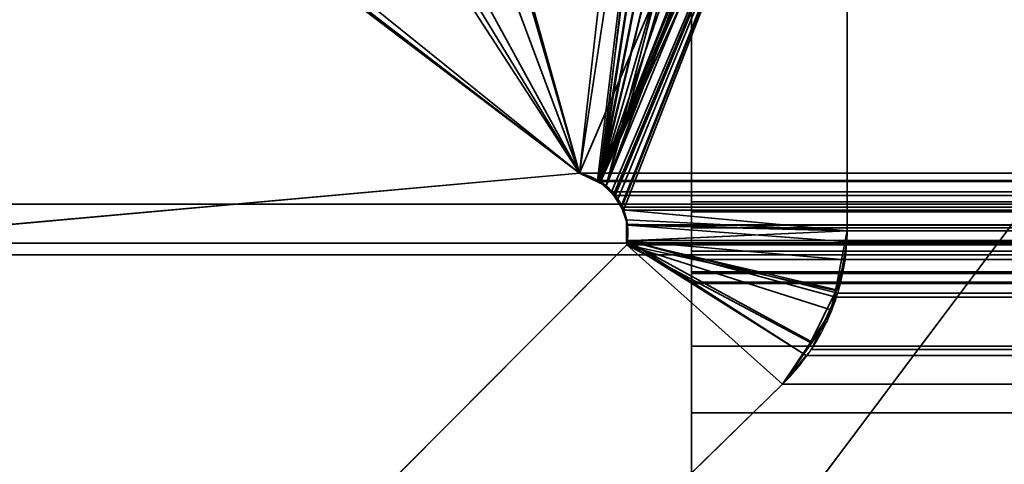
# Model space of a CAD drawing. Header units: millimetres. Extents: x -493 to 6693, y -115 to 135.
# Tile 424 of 656: x 1150 to 1152.93, y 2.24 to 3.56. Entities that reach past the tile are written whole.
import ezdxf

# ---------------------------------------------------------------- set-up
doc = ezdxf.new("R2010")
doc.units = ezdxf.units.MM
doc.layers.add('151', color=7, linetype='Continuous', true_color=0xffffff)

# ---------------------------------------------------------------- blocks, each defined once
blk = doc.blocks.new('UG_SURFACE_002')
at = {"layer": '151', "color": 252, "linetype": 'Continuous', "lineweight": 35}
for points in [[(2042.5, -15, 2200.2499), (2042.5, 125, 2200.2499), (957.5, 125, 2200.2499), (957.5, -15, 2200.2499)], [(1107.5, -15, 2050.2501), (1107.5, 125, 2050.2501), (1892.5, 125, 2050.2501), (1892.5, -15, 2050.2501)]]:
    blk.add_3dface(points, dxfattribs=at)
blk = doc.blocks.new('UG_SURFACE_161')
at = {"layer": '151', "color": 252, "linetype": 'Continuous', "lineweight": 35}
for points in [[(1138, 3.0145, -6.75), (1153, 3.0145, -6.75), (1153, 3.0145, -7.75), (1138, 3.0145, -7.75)], [(1153, 3.0145, -6.75), (1138, 3.0145, -6.75), (1138, -16.9528, -6.75), (1862, -16.9528, -6.75)], [(1138, -16.9528, -7.75), (1138, 3.0145, -7.75), (1153, 3.0145, -7.75)], [(1153, 3.0145, -7.75), (1847, 3.0145, -7.75), (1138, -16.9528, -7.75)], [(1847, 3.0145, -7.75), (1862, 3.0145, -7.75), (1862, -16.9528, -7.75), (1138, -16.9528, -7.75)]]:
    blk.add_3dface(points, dxfattribs=at)
blk = doc.blocks.new('UG_SURFACE_165')
at = {"layer": '151', "color": 7, "linetype": 'Continuous', "lineweight": 35}
for points in [[(1151.7236, 3.0792, 2005.5263), (1152.1037, 4.9952, 2005.1463), (1152.0807, 4.9954, 2005.1694), (1152.0184, 4.9606, 2005.2316)], [(1151.7236, 3.0792, 2005.5263), (1152.1969, 4.9944, 2005.053), (1152.1037, 4.9952, 2005.1463)], [(1152.2492, 4.9939, 2005.0008), (1152.1969, 4.9944, 2005.053), (1151.7236, 3.0792, 2005.5263), (1151.7448, 3.069, 2005.5051)], [(1151.7448, 3.069, 2005.5051), (1152.2958, 4.9673, 2004.9541), (1152.2492, 4.9939, 2005.0008)], [(1152.4173, 4.8558, -7.75), (1151.6658, 3.1071, -7.75), (1151.9408, 4.9099, -7.75), (1152.0177, 4.9668, -7.75)], [(1151.7236, 3.0792, 2005.5263), (1152.0184, 4.9606, 2005.2316), (1151.9574, 4.9264, 2005.2927)], [(1152.4122, 4.8734, 2004.8378), (1152.3666, 4.9269, 2004.8833), (1152.2958, 4.9673, 2004.9541), (1151.7448, 3.069, 2005.5051)], [(1151.278, 4.4379, -7.75), (1151.9408, 4.9099, -7.75), (1151.6658, 3.1071, -7.75)], [(1151.6658, 3.1071, 2005.5842), (1151.9408, 4.9099, 2005.3091), (1151.2886, 4.4518, 2005.9614)], [(1151.9574, 4.9264, 2005.2927), (1151.9408, 4.9099, 2005.3091), (1151.6658, 3.1071, 2005.5842), (1151.7236, 3.0792, 2005.5263)], [(1151.7448, 3.069, 2005.5051), (1152.4198, 4.8573, 2004.8301), (1152.4122, 4.8734, 2004.8378)], [(1152.4173, 4.8558, -7.75), (1152.4377, 4.8271, -7.75), (1151.7245, 3.083, -7.75), (1151.6658, 3.1071, -7.75)], [(1151.7448, 3.069, 2005.5051), (1152.4519, 4.7826, 2004.7982), (1152.4503, 4.793, 2004.7996), (1152.4198, 4.8573, 2004.8301)], [(1151.7245, 3.083, -7.75), (1152.4377, 4.8271, -7.75), (1152.4472, 4.7817, -7.75)], [(1152.4472, 4.7817, -7.75), (1152.4633, 4.7056, -7.75), (1151.7279, 3.0816, -7.75), (1151.7245, 3.083, -7.75)], [(1152.4633, 4.7056, 2004.7867), (1152.4519, 4.7826, 2004.7982), (1151.7448, 3.069, 2005.5051), (1151.7667, 3.0415, 2005.4834)], [(1151.7667, 3.0429, -7.75), (1151.7279, 3.0816, -7.75), (1152.4633, 4.7056, -7.75)], [(1152.4633, 4.7056, -7.75), (1151.7802, 3.0294, -7.75), (1151.7667, 3.0429, -7.75)], [(1151.7667, 3.0415, 2005.4834), (1151.7911, 3.0105, 2005.4588), (1152.4633, 4.7056, 2004.7867)], [(1151.7936, 2.9977, -7.75), (1151.7802, 3.0294, -7.75), (1152.4633, 4.7056, -7.75), (1152.4633, 2.935, -7.75)], [(1152.4633, 2.935, 2004.7867), (1152.4633, 4.7056, 2004.7867), (1151.7911, 3.0105, 2005.4588), (1151.795, 2.998, 2005.455)], [(1152.4633, 4.7056, 2004.7867), (1152.4633, 2.935, 2004.7867), (1152.4633, 2.935, -7.75), (1152.4633, 4.7056, -7.75)], [(1151.2886, 4.4518, 2005.9614), (1150.9488, 4.2131, 2006.3012), (1151.6658, 3.1071, 2005.5842)], [(1151.6658, 3.1071, -7.75), (1150.9825, 4.2275, -7.75), (1151.278, 4.4379, -7.75)], [(1150.3707, 4.0877, -7.75), (1150.9825, 4.2275, -7.75), (1151.6658, 3.1071, -7.75)], [(1151.6658, 3.1071, 2005.5842), (1150.9488, 4.2131, 2006.3012), (1150.375, 4.1452, 2006.875)], [(1150.375, 4.1452, 2006.875), (1149.5408, 4.0464, 2007.7093), (1148.9632, 2.8635, 2008.287), (1151.6658, 3.1071, 2005.5842)], [(1151.6658, 3.1071, -7.75), (1148.9632, 2.8635, -7.75), (1149.9634, 3.9946, -7.75), (1150.3707, 4.0877, -7.75)], [(1148.9632, 2.8635, -7.75), (1151.6658, 3.1071, -7.75), (1151.6658, 3.1071, 2005.5842), (1148.9632, 2.8635, 2008.287)], [(1151.6658, 3.1071, -7.75), (1151.7245, 3.083, -7.75), (1151.7236, 3.0792, 2005.5263)], [(1151.7236, 3.0792, 2005.5263), (1151.6658, 3.1071, 2005.5842), (1151.6658, 3.1071, -7.75)], [(1151.7448, 3.069, 2005.5051), (1151.7236, 3.0792, 2005.5263), (1151.7245, 3.083, -7.75)], [(1151.7245, 3.083, -7.75), (1151.7279, 3.0816, -7.75), (1151.7667, 3.0415, 2005.4834)], [(1151.7667, 3.0415, 2005.4834), (1151.7448, 3.069, 2005.5051), (1151.7245, 3.083, -7.75)], [(1151.7279, 3.0816, -7.75), (1151.7667, 3.0429, -7.75), (1151.7667, 3.0415, 2005.4834)], [(1151.7667, 3.0429, -7.75), (1151.7802, 3.0294, -7.75), (1151.795, 2.998, 2005.455)], [(1151.795, 2.998, 2005.455), (1151.7911, 3.0105, 2005.4588), (1151.7667, 3.0429, -7.75)], [(1151.7911, 3.0105, 2005.4588), (1151.7667, 3.0415, 2005.4834), (1151.7667, 3.0429, -7.75)], [(1151.7802, 3.0294, -7.75), (1151.7936, 2.9977, -7.75), (1151.795, 2.998, 2005.455)], [(1151.8083, 2.9554, 2005.4417), (1151.795, 2.998, 2005.455), (1151.7936, 2.9977, -7.75)], [(1152.4633, 2.935, -7.75), (1151.806, 2.9681, -7.75), (1151.7936, 2.9977, -7.75)], [(1151.8083, 2.9554, 2005.4417), (1151.7936, 2.9977, -7.75), (1151.806, 2.9681, -7.75)], [(1151.795, 2.998, 2005.455), (1151.8083, 2.9554, 2005.4417), (1152.4633, 2.935, 2004.7867)], [(1151.8061, 2.9526, -7.75), (1151.806, 2.9681, -7.75), (1152.4633, 2.935, -7.75)], [(1151.8083, 2.9554, 2005.4417), (1151.806, 2.9681, -7.75), (1151.8061, 2.9526, -7.75)], [(1151.8061, 2.9526, -7.75), (1151.8083, 2.9526, 2005.4417), (1151.8083, 2.9554, 2005.4417)], [(1151.8062, 2.9051, -7.75), (1151.8061, 2.9526, -7.75), (1152.4633, 2.935, -7.75)], [(1151.8083, 2.9526, 2005.4417), (1151.8061, 2.9526, -7.75), (1151.8062, 2.9051, -7.75)], [(1151.8062, 2.9051, -7.75), (1151.8083, 2.9051, 2005.4417), (1151.8083, 2.9526, 2005.4417)], [(1152.4633, 2.935, -7.75), (1152.4292, 2.7578, -7.75), (1151.8064, 2.8936, -7.75), (1151.8062, 2.9051, -7.75)], [(1152.4633, 2.935, 2004.7867), (1151.8083, 2.9554, 2005.4417), (1151.8083, 2.9526, 2005.4417), (1151.8083, 2.9051, 2005.4417)], [(1152.4575, 2.8494, 2004.7925), (1152.4633, 2.935, 2004.7867), (1151.8083, 2.9051, 2005.4417)], [(1152.4292, 2.7578, -7.75), (1152.4633, 2.935, -7.75), (1152.4633, 2.935, 2004.7867)], [(1152.4633, 2.935, 2004.7867), (1152.4575, 2.8494, 2004.7925), (1152.4292, 2.7578, -7.75)], [(1152.2712, 2.4787, -7.75), (1151.0229, 1.2621, -7.75), (1150.5557, 1.6395, -7.75), (1151.8064, 2.8936, -7.75)], [(1151.0229, 1.2621, 2006.227), (1152.2712, 2.4787, 2004.9789), (1151.8064, 2.8936, 2005.4436), (1150.5557, 1.6395, 2006.6943)], [(1151.8064, 2.8936, -7.75), (1150.5557, 1.6395, -7.75), (1150.5557, 1.6395, 2006.6943), (1151.8064, 2.8936, 2005.4436)], [(1151.8083, 2.9049, 2005.4417), (1151.8062, 2.9051, -7.75), (1151.8064, 2.8936, -7.75)], [(1151.8083, 2.9049, 2005.4417), (1151.8083, 2.9051, 2005.4417), (1151.8062, 2.9051, -7.75)], [(1151.8083, 2.9049, 2005.4417), (1151.8064, 2.8936, 2005.4436), (1152.2712, 2.4787, 2004.9789), (1152.3596, 2.6037, 2004.8904)], [(1151.8064, 2.8936, -7.75), (1151.8064, 2.8936, 2005.4436), (1151.8083, 2.9049, 2005.4417)], [(1151.8064, 2.8936, -7.75), (1152.354, 2.6031, -7.75), (1152.2712, 2.4787, -7.75)], [(1151.8064, 2.8936, -7.75), (1152.4179, 2.6987, -7.75), (1152.354, 2.6031, -7.75)], [(1152.4292, 2.7578, -7.75), (1152.4179, 2.6987, -7.75), (1151.8064, 2.8936, -7.75)], [(1151.8083, 2.9051, 2005.4417), (1151.8083, 2.9049, 2005.4417), (1152.4314, 2.7599, 2004.8187), (1152.4575, 2.8494, 2004.7925)], [(1152.3596, 2.6037, 2004.8904), (1152.4038, 2.6663, 2004.8461), (1152.4314, 2.7599, 2004.8187), (1151.8083, 2.9049, 2005.4417)], [(1152.4575, 2.8494, 2004.7925), (1152.4314, 2.7599, 2004.8187), (1152.4292, 2.7578, -7.75)], [(1152.354, 2.6031, -7.75), (1152.4179, 2.6987, -7.75), (1152.4314, 2.7599, 2004.8187)], [(1152.4314, 2.7599, 2004.8187), (1152.4038, 2.6663, 2004.8461), (1152.354, 2.6031, -7.75)], [(1152.4179, 2.6987, -7.75), (1152.4292, 2.7578, -7.75), (1152.4314, 2.7599, 2004.8187)], [(1152.4038, 2.6663, 2004.8461), (1152.3596, 2.6037, 2004.8904), (1152.354, 2.6031, -7.75)], [(1152.2712, 2.4787, -7.75), (1152.354, 2.6031, -7.75), (1152.3596, 2.6037, 2004.8904)], [(1152.3596, 2.6037, 2004.8904), (1152.2712, 2.4787, 2004.9789), (1152.2712, 2.4787, -7.75)], [(1152.2712, 2.4787, 2004.9789), (1151.0229, 1.2621, 2006.227), (1151.0229, 1.2621, -7.75), (1152.2712, 2.4787, -7.75)]]:
    blk.add_3dface(points, dxfattribs=at)
blk = doc.blocks.new('UG_SURFACE_166')
at = {"layer": '151', "color": 7, "linetype": 'Continuous', "lineweight": 35}
for points in [[(1152.102, 4.9947, 2005.1479), (1152.1302, 5.0049, 2005.1198), (1152.1933, 4.9969, 2005.0566), (1151.7272, 3.082, 2005.5227)], [(1152.1933, 4.9969, 2005.0566), (1152.2685, 4.9874, 2004.9815), (1152.2844, 4.9777, 2004.9655), (1151.7272, 3.082, 2005.5227)], [(1151.7272, 3.082, 2005.5227), (1152.0171, 4.964, 2005.2328), (1152.102, 4.9947, 2005.1479)], [(1862.175, 1.6459, 2019.4249), (1862.1284, 4.9608, 2019.3784), (1137.8716, 4.9608, 2019.3784), (1137.825, 1.6459, 2019.4249)], [(1152.2844, 4.9777, 2004.9655), (1152.3666, 4.9269, 2004.8833), (1151.7272, 3.082, 2005.5227)], [(1151.7272, 3.082, 2005.5227), (1151.9408, 4.9099, 2005.3091), (1151.9947, 4.9558, 2005.2552), (1152.0171, 4.964, 2005.2328)], [(1151.7192, 3.0853, 2005.5308), (1151.6658, 3.1071, 2005.5842), (1151.8644, 4.8542, 2005.3856), (1151.9408, 4.9099, 2005.3091)], [(1151.9408, 4.9099, 2005.3091), (1151.7272, 3.082, 2005.5227), (1151.7192, 3.0853, 2005.5308)], [(1151.7272, 3.082, 2005.5227), (1152.3666, 4.9269, 2004.8833), (1152.4125, 4.873, 2004.8375), (1152.4235, 4.8483, 2004.8265)], [(1151.1943, 4.366, 2006.0556), (1151.8644, 4.8542, 2005.3856), (1151.6658, 3.1071, 2005.5842)], [(1151.7272, 3.082, 2005.5227), (1152.4235, 4.8483, 2004.8265), (1152.4541, 4.7791, 2004.7958), (1152.4563, 4.7623, 2004.7936)], [(1152.4563, 4.7623, 2004.7936), (1152.4633, 4.7056, 2004.7867), (1151.7609, 3.0511, 2005.4891), (1151.7272, 3.082, 2005.5227)], [(1152.4633, 4.7056, 2004.7867), (1151.7719, 3.041, 2005.4781), (1151.7609, 3.0511, 2005.4891)], [(1151.792, 3.006, 2005.4581), (1151.7719, 3.041, 2005.4781), (1152.4633, 4.7056, 2004.7867)], [(1152.4633, 4.7056, 2004.7867), (1151.7973, 2.9967, 2005.4526), (1151.792, 3.006, 2005.4581)], [(1152.4633, 4.7056, 2004.7867), (1152.4633, 2.935, 2004.7867), (1151.8086, 2.9533, 2005.4414), (1151.7973, 2.9967, 2005.4526)], [(1847.5367, 4.7056, 2004.7867), (1847.5367, 2.935, 2004.7867), (1152.4633, 2.935, 2004.7867), (1152.4633, 4.7056, 2004.7867)], [(1139.3108, 4.381, 2017.9391), (1148.4149, 2.8982, 2008.8351), (1851.5851, 2.8982, 2008.8351), (1860.6892, 4.381, 2017.9391)], [(1151.6658, 3.1071, 2005.5842), (1151.039, 4.2528, 2006.211), (1151.1943, 4.366, 2006.0556)], [(1150.3565, 4.1129, 2006.8934), (1151.039, 4.2528, 2006.211), (1151.6658, 3.1071, 2005.5842)], [(1151.6658, 3.1071, 2005.5842), (1148.9632, 2.8635, 2008.287), (1149.7726, 3.9932, 2007.4773), (1150.3565, 4.1129, 2006.8934)], [(1138.7951, 1.0412, 2018.4548), (1138.8776, 3.9715, 2018.3723), (1861.1224, 3.9715, 2018.3723), (1861.2049, 1.0412, 2018.4548)], [(1148.9632, 2.8635, 2008.287), (1151.6658, 3.1071, 2005.5842), (1848.3342, 3.1071, 2005.5842), (1851.0368, 2.8635, 2008.287)], [(1848.3342, 3.1071, 2005.5842), (1151.6658, 3.1071, 2005.5842), (1151.7192, 3.0853, 2005.5308)], [(1151.7192, 3.0853, 2005.5308), (1848.2819, 3.0804, 2005.5318), (1848.3342, 3.1071, 2005.5842)], [(1848.249, 3.0636, 2005.4989), (1151.7192, 3.0853, 2005.5308), (1151.7272, 3.082, 2005.5227)], [(1848.249, 3.0636, 2005.4989), (1848.2819, 3.0804, 2005.5318), (1151.7192, 3.0853, 2005.5308)], [(1151.7272, 3.082, 2005.5227), (1848.2392, 3.0514, 2005.4891), (1848.249, 3.0636, 2005.4989)], [(1151.7272, 3.082, 2005.5227), (1151.7609, 3.0511, 2005.4891), (1848.2392, 3.0514, 2005.4891)], [(1848.2134, 3.0191, 2005.4634), (1848.2392, 3.0514, 2005.4891), (1151.7609, 3.0511, 2005.4891)], [(1848.2134, 3.0191, 2005.4634), (1151.7609, 3.0511, 2005.4891), (1151.7719, 3.041, 2005.4781)], [(1151.7719, 3.041, 2005.4781), (1848.208, 3.0063, 2005.4579), (1848.2134, 3.0191, 2005.4634)], [(1151.7719, 3.041, 2005.4781), (1151.792, 3.006, 2005.4581), (1848.208, 3.0063, 2005.4579)], [(1848.1972, 2.981, 2005.4471), (1848.208, 3.0063, 2005.4579), (1151.792, 3.006, 2005.4581)], [(1848.1972, 2.981, 2005.4471), (1151.792, 3.006, 2005.4581), (1151.7973, 2.9967, 2005.4526)], [(1151.7973, 2.9967, 2005.4526), (1848.1925, 2.9522, 2005.4424), (1848.1972, 2.981, 2005.4471)], [(1151.7973, 2.9967, 2005.4526), (1151.8086, 2.9533, 2005.4414), (1848.1925, 2.9522, 2005.4424)], [(1152.4625, 2.9026, 2004.7874), (1152.4357, 2.7495, 2004.8144), (1151.8085, 2.9069, 2005.4414), (1151.8086, 2.9526, 2005.4414)], [(1848.1901, 2.9377, 2005.44), (1151.8086, 2.9526, 2005.4414), (1151.8085, 2.9069, 2005.4414)], [(1151.8085, 2.9069, 2005.4414), (1848.1932, 2.9, 2005.4431), (1848.1901, 2.9377, 2005.44)], [(1151.8086, 2.9526, 2005.4414), (1151.8086, 2.9533, 2005.4414), (1152.4633, 2.935, 2004.7867)], [(1151.8086, 2.9533, 2005.4414), (1151.8086, 2.9526, 2005.4414), (1848.1925, 2.9522, 2005.4424)], [(1151.8086, 2.9526, 2005.4414), (1152.4633, 2.935, 2004.7867), (1152.4625, 2.9026, 2004.7874)], [(1848.1901, 2.9377, 2005.44), (1848.1925, 2.9522, 2005.4424), (1151.8086, 2.9526, 2005.4414)], [(1847.5367, 2.935, 2004.7867), (1152.4357, 2.7495, 2004.8144), (1152.4625, 2.9026, 2004.7874)], [(1152.4357, 2.7495, 2004.8144), (1847.5367, 2.935, 2004.7867), (1847.5415, 2.8569, 2004.7915)], [(1152.4625, 2.9026, 2004.7874), (1152.4633, 2.935, 2004.7867), (1847.5367, 2.935, 2004.7867)], [(1151.8074, 2.8999, 2005.4426), (1151.8085, 2.9069, 2005.4414), (1152.3412, 2.5635, 2004.9088)], [(1151.8085, 2.9069, 2005.4414), (1151.8074, 2.8999, 2005.4426), (1848.1932, 2.9, 2005.4431)], [(1151.8085, 2.9069, 2005.4414), (1152.4357, 2.7495, 2004.8144), (1152.4299, 2.7374, 2004.8201)], [(1152.4299, 2.7374, 2004.8201), (1152.3567, 2.5821, 2004.8933), (1152.3412, 2.5635, 2004.9088), (1151.8085, 2.9069, 2005.4414)], [(1148.4149, 2.8982, 2008.8351), (1148.9632, 2.8635, 2008.287), (1851.0368, 2.8635, 2008.287)], [(1851.0368, 2.8635, 2008.287), (1851.3126, 2.8675, 2008.5626), (1148.4149, 2.8982, 2008.8351)], [(1851.3126, 2.8675, 2008.5626), (1851.5851, 2.8982, 2008.8351), (1148.4149, 2.8982, 2008.8351)], [(1150.5557, 1.6395, 2006.6943), (1151.8064, 2.8936, 2005.4436), (1152.2712, 2.4787, 2004.9789), (1151.0229, 1.2621, 2006.227)], [(1151.8064, 2.8936, 2005.4436), (1150.5557, 1.6395, 2006.6943), (1849.4443, 1.6395, 2006.6943), (1848.1936, 2.8936, 2005.4436)], [(1152.3412, 2.5635, 2004.9088), (1152.2712, 2.4787, 2004.9789), (1151.8064, 2.8936, 2005.4436), (1151.8074, 2.8999, 2005.4426)], [(1151.8074, 2.8999, 2005.4426), (1151.8064, 2.8936, 2005.4436), (1848.1936, 2.8936, 2005.4436)], [(1848.1936, 2.8936, 2005.4436), (1848.1932, 2.9, 2005.4431), (1151.8074, 2.8999, 2005.4426)], [(1847.5415, 2.8569, 2004.7915), (1152.4299, 2.7374, 2004.8201), (1152.4357, 2.7495, 2004.8144)], [(1847.5415, 2.8569, 2004.7915), (1847.555, 2.7831, 2004.8051), (1152.4299, 2.7374, 2004.8201)], [(1847.555, 2.7831, 2004.8051), (1847.5717, 2.7385, 2004.8218), (1152.4299, 2.7374, 2004.8201)], [(1152.3567, 2.5821, 2004.8933), (1847.5717, 2.7385, 2004.8218), (1847.6075, 2.6431, 2004.8575)], [(1152.3567, 2.5821, 2004.8933), (1152.4299, 2.7374, 2004.8201), (1847.5717, 2.7385, 2004.8218)], [(1847.6075, 2.6431, 2004.8575), (1152.3412, 2.5635, 2004.9088), (1152.3567, 2.5821, 2004.8933)], [(1847.6075, 2.6431, 2004.8575), (1847.6622, 2.569, 2004.9121), (1152.3412, 2.5635, 2004.9088)], [(1847.7288, 2.4787, 2004.9789), (1152.2712, 2.4787, 2004.9789), (1152.3412, 2.5635, 2004.9088)], [(1152.3412, 2.5635, 2004.9088), (1847.6622, 2.569, 2004.9121), (1847.7288, 2.4787, 2004.9789)], [(1847.7288, 2.4787, 2004.9789), (1848.9771, 1.2621, 2006.227), (1151.0229, 1.2621, 2006.227), (1152.2712, 2.4787, 2004.9789)]]:
    blk.add_3dface(points, dxfattribs=at)
blk = doc.blocks.new('UG_SURFACE_172')
at = {"layer": '151', "color": 252, "linetype": 'Continuous', "lineweight": 35}
for points in [[(1135.5, -21.92, 2021.75), (1864.5, -21.92, 2021.75), (1864.5, 12.92, 2021.75), (1135.5, 12.92, 2021.75)], [(1137, -21.92, 2020.2501), (1137, 12.92, 2020.2501), (1863, 12.92, 2020.2501), (1863, -21.92, 2020.2501)]]:
    blk.add_3dface(points, dxfattribs=at)
blk = doc.blocks.new('UG_SURFACE_175')
at = {"layer": '151', "color": 206, "linetype": 'Continuous', "lineweight": 35}
for points in [[(1152, 5.2802, -3.3703), (1152, 5.4009, -3.4916), (1152, 4.8754, -4.6284), (1152, 1.5605, -4.675)], [(1152, 3.8861, -3.6224), (1152, 4.0553, -3.5816), (1152, 5.2802, -3.3703), (1152, 1.5605, -4.675)], [(1152, 2.9918, 9.2343), (1152, 4.921, 9.6502), (1152, 4.8966, 9.5428)], [(1152, 4.9007, 9.7721), (1152, 4.921, 9.6502), (1152, 2.9918, 9.2343)], [(1152, 4.8414, 9.8667), (1152, 4.9007, 9.7721), (1152, 2.9918, 9.2343)], [(1152, 4.8966, 9.5428), (1152, 4.8244, 9.4408), (1152, 3.0216, 9.1658), (1152, 2.9918, 9.2343)], [(1152, 4.8754, -4.6284), (1848, 4.8754, -4.6284), (1848, 1.5605, -4.675), (1152, 1.5605, -4.675)], [(1152, 2.9918, 9.2343), (1152, 4.6202, 9.9633), (1152, 4.7381, 9.9392), (1152, 4.8414, 9.8667)], [(1152, 3.0216, 9.1658), (1152, 4.8244, 9.4408), (1152, 4.1925, 8.5923)], [(1152, 2.8128, 5.9148), (1152, 4.0585, 6.4288), (1152, 4.6609, 5.4179)], [(1152, 4.6609, 5.4179), (1152, 4.4471, 3.464), (1152, 4.3199, 3.3767), (1152, 2.8128, 5.9148)], [(1152, 4.6202, 9.9633), (1152, 2.9918, 9.2343), (1152, 2.944, 9.2803)], [(1152, 2.944, 9.2803), (1152, 2.8752, 9.3075), (1152, 2.8496, 9.9633), (1152, 4.6202, 9.9633)], [(1152, 2.8496, 9.9633), (1848, 2.8496, 9.9633), (1848, 4.6202, 9.9633), (1152, 4.6202, 9.9633)], [(1152, 4.3199, 3.3767), (1152, 4.2255, 3.2327), (1152, 2.8128, 5.9148)], [(1152, 4.2956, -3.1891), (1848, 4.2956, -3.1891), (1848, 2.8128, 5.9148), (1152, 2.8128, 5.9148)], [(1152, 4.2956, -3.1891), (1152, 2.8128, 5.9148), (1152, 4.1965, 3.0788), (1152, 4.1978, 3.0448)], [(1152, 2.8128, 5.9148), (1152, 4.2255, 3.2327), (1152, 4.1965, 3.0788)], [(1152, 2.7781, 6.4632), (1152, 3.0216, 9.1658), (1152, 4.1925, 8.5923), (1152, 3.9092, 7.4633)], [(1152, 4.0585, 6.4288), (1152, 2.8128, 5.9148), (1152, 2.782, 6.1882)], [(1152, 2.782, 6.1882), (1152, 2.7781, 6.4632), (1152, 3.9092, 7.4633), (1152, 4.0585, 6.4288)], [(1152, 0.9558, -3.7049), (1848, 0.9558, -3.7049), (1848, 3.8861, -3.6224), (1152, 3.8861, -3.6224)], [(1152, 0.9558, -3.7049), (1152, 3.8861, -3.6224), (1152, 1.5605, -4.675)], [(1152, 3.0216, 9.1658), (1848, 3.0216, 9.1658), (1848, 2.9918, 9.2343), (1152, 2.9918, 9.2343)], [(1152, 2.7781, 6.4632), (1848, 2.7781, 6.4632), (1848, 3.0216, 9.1658), (1152, 3.0216, 9.1658)], [(1152, 2.9918, 9.2343), (1848, 2.9918, 9.2343), (1848, 2.944, 9.2803), (1152, 2.944, 9.2803)], [(1152, 2.944, 9.2803), (1848, 2.944, 9.2803), (1848, 2.8752, 9.3075), (1152, 2.8752, 9.3075)], [(1152, 2.8752, 9.3075), (1848, 2.8752, 9.3075), (1848, 2.8082, 9.3063), (1152, 2.8082, 9.3063)], [(1152, 2.5915, 9.9087), (1152, 2.8496, 9.9633), (1152, 2.8752, 9.3075), (1152, 2.8082, 9.3063)], [(1152, 2.5915, 9.9087), (1848, 2.5915, 9.9087), (1848, 2.8496, 9.9633), (1152, 2.8496, 9.9633)], [(1152, 2.8128, 5.9148), (1848, 2.8128, 5.9148), (1848, 2.782, 6.1882), (1152, 2.782, 6.1882)], [(1152, 2.8082, 9.3063), (1848, 2.8082, 9.3063), (1848, 1.554, 8.0557), (1152, 1.554, 8.0557)], [(1152, 2.8082, 9.3063), (1152, 1.554, 8.0557), (1152, 1.1767, 8.523), (1152, 2.3933, 9.7711)], [(1152, 2.3933, 9.7711), (1152, 2.5915, 9.9087), (1152, 2.8082, 9.3063)], [(1152, 2.782, 6.1882), (1848, 2.782, 6.1882), (1848, 2.7781, 6.4632), (1152, 2.7781, 6.4632)], [(1152, 2.3933, 9.7711), (1848, 2.3933, 9.7711), (1848, 2.5915, 9.9087), (1152, 2.5915, 9.9087)], [(1152, 1.1767, 8.523), (1848, 1.1767, 8.523), (1848, 2.3933, 9.7711), (1152, 2.3933, 9.7711)]]:
    blk.add_3dface(points, dxfattribs=at)

msp = doc.modelspace()

# ---------------------------------------------------------------- linework, layer by layer
at = {"layer": '151', "color": 253, "linetype": 'Continuous', "lineweight": -3}
for p, q in [((1152, 1.5605, -4.675), (1152, 4.8754, -4.6284)), ((1152.4633, 4.7056, 2004.7867), (1152.4633, 2.935, 2004.7867)), ((1152.4633, 4.7056, -7.75), (1152.4633, 2.935, -7.75)), ((1152.4633, 4.7056, 2004.7867), (1152.4633, 2.935, 2004.7867)), ((1152, 4.6202, 9.9633), (1152, 2.8496, 9.9633)), ((1152, 4.2956, -3.1891), (1152, 2.8128, 5.9148)), ((1152, 0.9558, -3.7049), (1152, 3.8861, -3.6224)), ((1151.6658, 3.1071, 2005.5842), (1148.9632, 2.8635, 2008.2868)), ((1151.6658, 3.1071, -7.75), (1148.9632, 2.8635, -7.75)), ((1151.6658, 3.1071, 2005.5842), (1148.9632, 2.8635, 2008.2868)), ((1151.6658, 3.1071, 2005.5842), (1151.6658, 3.1071, -7.75)), ((1848.3342, 3.1071, 2005.5842), (1151.6658, 3.1071, 2005.5842)), ((1153, 3.0145, -6.75), (1138, 3.0145, -6.75)), ((1153, 3.0145, -7.75), (1138, 3.0145, -7.75)), ((1848, 3.0216, 9.1658), (1152, 3.0216, 9.1658)), ((1152, 2.7781, 6.4632), (1152, 3.0216, 9.1658)), ((1847.5367, 2.935, 2004.7867), (1152.4633, 2.935, 2004.7867)), ((1152.4633, 2.935, 2004.7867), (1152.4633, 2.935, -7.75)), ((1148.4148, 2.8982, 2008.8352), (1851.5852, 2.8982, 2008.8352)), ((1150.5557, 1.6395, 2006.6943), (1151.8063, 2.8936, 2005.4437)), ((1151.8063, 2.8936, -7.75), (1150.5557, 1.6395, -7.75)), ((1150.5557, 1.6395, 2006.6943), (1151.8063, 2.8936, 2005.4437)), ((1151.8063, 2.8936, -7.75), (1151.8063, 2.8936, 2005.4437)), ((1151.8063, 2.8936, 2005.4437), (1848.1937, 2.8936, 2005.4437)), ((1148.9632, 2.8635, 2008.2868), (1851.0368, 2.8635, 2008.2868)), ((1848, 2.8496, 9.9633), (1152, 2.8496, 9.9633)), ((1848, 2.8128, 5.9148), (1152, 2.8128, 5.9148)), ((1152, 2.8082, 9.3063), (1152, 1.554, 8.0557)), ((1848, 2.8082, 9.3063), (1152, 2.8082, 9.3063)), ((1848, 2.7781, 6.4632), (1152, 2.7781, 6.4632)), ((1152.2711, 2.4787, -7.75), (1151.023, 1.2621, -7.75)), ((1152.2711, 2.4787, 2004.9789), (1151.023, 1.2621, 2006.227)), ((1152.2711, 2.4787, 2004.9789), (1151.023, 1.2621, 2006.227)), ((1847.7289, 2.4787, 2004.9789), (1152.2711, 2.4787, 2004.9789)), ((1152.2711, 2.4787, 2004.9789), (1152.2711, 2.4787, -7.75)), ((1848, 2.3933, 9.7711), (1152, 2.3933, 9.7711)), ((1152, 2.3933, 9.7711), (1152, 1.1767, 8.523))]:
    msp.add_line(p, q, dxfattribs=at)
for points, knots in [([(1151.6658, 3.1071, 2005.5842), (1151.6869, 3.1027, 2005.5631), (1151.7078, 3.0945, 2005.5422), (1151.7433, 3.0716, 2005.5067), (1151.7588, 3.0579, 2005.4912), (1151.7819, 3.0282, 2005.4681), (1151.7907, 3.0132, 2005.4593), (1151.8027, 2.9832, 2005.4473), (1151.8066, 2.9684, 2005.4434), (1151.8106, 2.9381, 2005.4394), (1151.8105, 2.9221, 2005.4395), (1151.808, 2.9024, 2005.442), (1151.8072, 2.898, 2005.4428), (1151.8063, 2.8936, 2005.4437)], [0, 0, 0, 0, 0.274905, 0.274905, 0.504439, 0.504439, 0.67782, 0.67782, 0.818047, 0.818047, 0.959103, 0.959103, 1, 1, 1, 1]), ([(1152.2711, 2.4787, 2004.9789), (1152.302, 2.5089, 2004.948), (1152.331, 2.5434, 2004.919), (1152.3892, 2.631, 2004.8608), (1152.4169, 2.6879, 2004.8331), (1152.4504, 2.7978, 2004.7996), (1152.4598, 2.8502, 2004.7902), (1152.463, 2.9134, 2004.787), (1152.4633, 2.9242, 2004.7867), (1152.4633, 2.935, 2004.7867)], [0, 0, 0, 0, 0.28806, 0.28806, 0.655147, 0.655147, 0.941866, 0.941866, 1, 1, 1, 1])]:
    msp.add_open_spline(points, degree=3, knots=knots, dxfattribs=at)
for points in [[(1151.6658, 3.1071, 2005.5842), (1151.7635, 3.0869, 2005.4865), (1151.8265, 2.9913, 2005.4235), (1151.8063, 2.8936, 2005.4437)], [(1151.8063, 2.8936, -7.75), (1151.8265, 2.9913, -7.75), (1151.7635, 3.0869, -7.75), (1151.6658, 3.1071, -7.75)], [(1152, 3.0216, 9.1658), (1152, 3.0015, 9.2635), (1152, 2.9059, 9.3265), (1152, 2.8082, 9.3063)], [(1152.2711, 2.4787, 2004.9789), (1152.3939, 2.5987, 2004.8561), (1152.4633, 2.7633, 2004.7867), (1152.4633, 2.935, 2004.7867)], [(1152.2711, 2.4787, -7.75), (1152.3939, 2.5987, -7.75), (1152.4633, 2.7633, -7.75), (1152.4633, 2.935, -7.75)], [(1152, 2.8496, 9.9633), (1152, 2.6779, 9.9633), (1152, 2.5133, 9.8939), (1152, 2.3933, 9.7711)], [(1152, 2.8128, 5.9148), (1152, 2.7834, 6.0961), (1152, 2.7717, 6.2798), (1152, 2.7781, 6.4632)]]:
    msp.add_open_spline(points, degree=3, dxfattribs=at)

# ---------------------------------------------------------------- block references
for name in ['UG_SURFACE_172', 'UG_SURFACE_002', 'UG_SURFACE_161', 'UG_SURFACE_165', 'UG_SURFACE_166', 'UG_SURFACE_175']:
    msp.add_blockref(name, (0, 0), dxfattribs=at)

doc.saveas('drawing.dxf')
